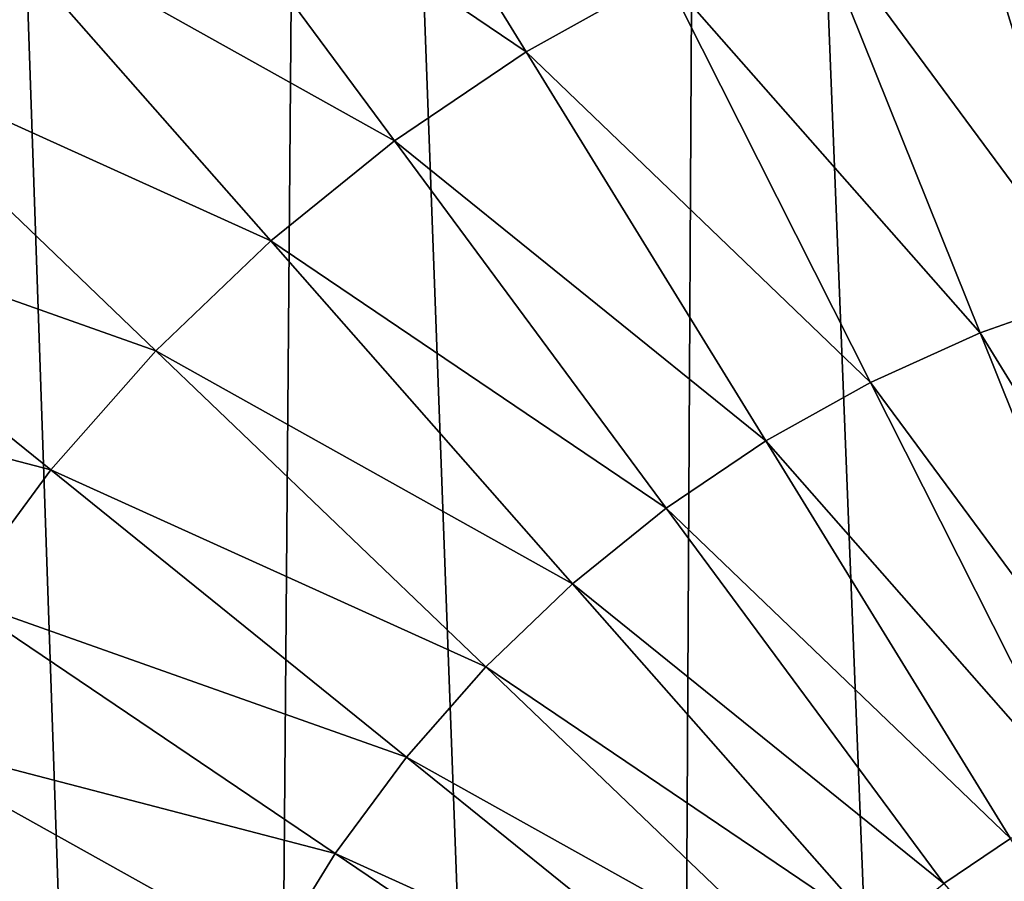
# Model space of a CAD drawing. Header units: millimetres. Extents: x -208 to -25, y 23 to 205.
# Tile 407 of 635: x -124.61 to -119.26, y 117.94 to 122.62. Entities that reach past the tile are written whole.
import ezdxf

# ---------------------------------------------------------------- set-up
doc = ezdxf.new("R2010")
doc.units = ezdxf.units.MM
doc.header["$LTSCALE"] = 65.185185
doc.layers.add('530', color=7, linetype='CONTINUOUS')
doc.layers.add('546', color=7, linetype='CONTINUOUS')

msp = doc.modelspace()

# ---------------------------------------------------------------- linework, layer by layer
at = {"layer": '530', "linetype": 'CONTINUOUS'}
for points in [[(-124.0037, 123.8985, 75.0872), (-121.8561, 122.4452, 76.0243), (-123.119, 124.4964, 75.0872), (-124.0037, 123.8985, 75.0872)], [(-121.8561, 122.4452, 76.0243), (-121.1024, 122.8662, 76.0243), (-123.119, 124.4964, 75.0872), (-121.8561, 122.4452, 76.0243)], [(-124.8344, 123.2277, 75.0872), (-122.5713, 121.9618, 76.0243), (-124.0037, 123.8985, 75.0872), (-124.8344, 123.2277, 75.0872)], [(-122.5713, 121.9618, 76.0243), (-121.8561, 122.4452, 76.0243), (-124.0037, 123.8985, 75.0872), (-122.5713, 121.9618, 76.0243)], [(-119.5018, 123.5094, 76.0243), (-118.1434, 121.3005, 76.745), (-118.6664, 123.7269, 76.0243), (-119.5018, 123.5094, 76.0243)], [(-120.3158, 123.2218, 76.0243), (-118.7749, 121.136, 76.745), (-119.5018, 123.5094, 76.0243), (-120.3158, 123.2218, 76.0243)], [(-118.7749, 121.136, 76.745), (-118.1434, 121.3005, 76.745), (-119.5018, 123.5094, 76.0243), (-118.7749, 121.136, 76.745)], [(-125.6053, 122.4889, 75.0872), (-123.243, 121.4195, 76.0243), (-124.8344, 123.2277, 75.0872), (-125.6053, 122.4889, 75.0872)], [(-123.243, 121.4195, 76.0243), (-122.5713, 121.9618, 76.0243), (-124.8344, 123.2277, 75.0872), (-123.243, 121.4195, 76.0243)], [(-121.1024, 122.8662, 76.0243), (-119.3903, 120.9186, 76.745), (-120.3158, 123.2218, 76.0243), (-121.1024, 122.8662, 76.0243)], [(-119.3903, 120.9186, 76.745), (-118.7749, 121.136, 76.745), (-120.3158, 123.2218, 76.0243), (-119.3903, 120.9186, 76.745)], [(-121.8561, 122.4452, 76.0243), (-119.9849, 120.6498, 76.745), (-121.1024, 122.8662, 76.0243), (-121.8561, 122.4452, 76.0243)], [(-119.9849, 120.6498, 76.745), (-119.3903, 120.9186, 76.745), (-121.1024, 122.8662, 76.0243), (-119.9849, 120.6498, 76.745)], [(-126.3107, 121.6873, 75.0872), (-123.8662, 120.8221, 76.0243), (-125.6053, 122.4889, 75.0872), (-126.3107, 121.6873, 75.0872)], [(-123.8662, 120.8221, 76.0243), (-123.243, 121.4195, 76.0243), (-125.6053, 122.4889, 75.0872), (-123.8662, 120.8221, 76.0243)], [(-122.5713, 121.9618, 76.0243), (-120.5546, 120.3315, 76.745), (-121.8561, 122.4452, 76.0243), (-122.5713, 121.9618, 76.0243)], [(-120.5546, 120.3315, 76.745), (-119.9849, 120.6498, 76.745), (-121.8561, 122.4452, 76.0243), (-120.5546, 120.3315, 76.745)], [(-123.243, 121.4195, 76.0243), (-121.0953, 119.9661, 76.745), (-122.5713, 121.9618, 76.0243), (-123.243, 121.4195, 76.0243)], [(-121.0953, 119.9661, 76.745), (-120.5546, 120.3315, 76.745), (-122.5713, 121.9618, 76.0243), (-121.0953, 119.9661, 76.745)], [(-126.9457, 120.8289, 75.0872), (-124.4366, 120.1741, 76.0243), (-126.3107, 121.6873, 75.0872), (-126.9457, 120.8289, 75.0872)], [(-124.4366, 120.1741, 76.0243), (-123.8662, 120.8221, 76.0243), (-126.3107, 121.6873, 75.0872), (-124.4366, 120.1741, 76.0243)], [(-123.8662, 120.8221, 76.0243), (-121.6031, 119.5561, 76.745), (-123.243, 121.4195, 76.0243), (-123.8662, 120.8221, 76.0243)], [(-121.6031, 119.5561, 76.745), (-121.0953, 119.9661, 76.745), (-123.243, 121.4195, 76.0243), (-121.6031, 119.5561, 76.745)], [(-119.3903, 120.9186, 76.745), (-118.0323, 118.711, 77.2435), (-118.7749, 121.136, 76.745), (-119.3903, 120.9186, 76.745)], [(-119.9849, 120.6498, 76.745), (-118.4446, 118.5653, 77.2435), (-119.3903, 120.9186, 76.745), (-119.9849, 120.6498, 76.745)], [(-118.4446, 118.5653, 77.2435), (-118.0323, 118.711, 77.2435), (-119.3903, 120.9186, 76.745), (-118.4446, 118.5653, 77.2435)], [(-124.9499, 119.48, 76.0243), (-124.4366, 120.1741, 76.0243), (-126.9457, 120.8289, 75.0872), (-124.9499, 119.48, 76.0243)], [(-124.4366, 120.1741, 76.0243), (-122.0742, 119.1046, 76.745), (-123.8662, 120.8221, 76.0243), (-124.4366, 120.1741, 76.0243)], [(-122.0742, 119.1046, 76.745), (-121.6031, 119.5561, 76.745), (-123.8662, 120.8221, 76.0243), (-122.0742, 119.1046, 76.745)], [(-120.5546, 120.3315, 76.745), (-118.8431, 118.3852, 77.2435), (-119.9849, 120.6498, 76.745), (-120.5546, 120.3315, 76.745)], [(-118.8431, 118.3852, 77.2435), (-118.4446, 118.5653, 77.2435), (-119.9849, 120.6498, 76.745), (-118.8431, 118.3852, 77.2435)], [(-121.0953, 119.9661, 76.745), (-119.2249, 118.1719, 77.2435), (-120.5546, 120.3315, 76.745), (-121.0953, 119.9661, 76.745)], [(-119.2249, 118.1719, 77.2435), (-118.8431, 118.3852, 77.2435), (-120.5546, 120.3315, 76.745), (-119.2249, 118.1719, 77.2435)], [(-124.9499, 119.48, 76.0243), (-122.5053, 118.6147, 76.745), (-124.4366, 120.1741, 76.0243), (-124.9499, 119.48, 76.0243)], [(-122.5053, 118.6147, 76.745), (-122.0742, 119.1046, 76.745), (-124.4366, 120.1741, 76.0243), (-122.5053, 118.6147, 76.745)], [(-121.6031, 119.5561, 76.745), (-119.5872, 117.927, 77.2435), (-121.0953, 119.9661, 76.745), (-121.6031, 119.5561, 76.745)], [(-119.5872, 117.927, 77.2435), (-119.2249, 118.1719, 77.2435), (-121.0953, 119.9661, 76.745), (-119.5872, 117.927, 77.2435)], [(-122.0742, 119.1046, 76.745), (-119.9275, 117.6523, 77.2435), (-121.6031, 119.5561, 76.745), (-122.0742, 119.1046, 76.745)], [(-119.9275, 117.6523, 77.2435), (-119.5872, 117.927, 77.2435), (-121.6031, 119.5561, 76.745), (-119.9275, 117.6523, 77.2435)], [(-125.4025, 118.7449, 76.0243), (-122.8934, 118.09, 76.745), (-124.9499, 119.48, 76.0243), (-125.4025, 118.7449, 76.0243)], [(-122.8934, 118.09, 76.745), (-122.5053, 118.6147, 76.745), (-124.9499, 119.48, 76.0243), (-122.8934, 118.09, 76.745)], [(-122.5053, 118.6147, 76.745), (-120.2432, 117.3497, 77.2435), (-122.0742, 119.1046, 76.745), (-122.5053, 118.6147, 76.745)], [(-120.2432, 117.3497, 77.2435), (-119.9275, 117.6523, 77.2435), (-122.0742, 119.1046, 76.745), (-120.2432, 117.3497, 77.2435)], [(-125.7912, 117.974, 76.0243), (-123.2356, 117.5343, 76.745), (-125.4025, 118.7449, 76.0243), (-125.7912, 117.974, 76.0243)], [(-123.2356, 117.5343, 76.745), (-122.8934, 118.09, 76.745), (-125.4025, 118.7449, 76.0243), (-123.2356, 117.5343, 76.745)], [(-122.8934, 118.09, 76.745), (-120.5321, 117.0214, 77.2435), (-122.5053, 118.6147, 76.745), (-122.8934, 118.09, 76.745)], [(-120.5321, 117.0214, 77.2435), (-120.2432, 117.3497, 77.2435), (-122.5053, 118.6147, 76.745), (-120.5321, 117.0214, 77.2435)], [(-119.5872, 117.927, 77.2435), (-117.8773, 115.9833, 77.516), (-119.2249, 118.1719, 77.2435), (-119.5872, 117.927, 77.2435)], [(-123.2356, 117.5343, 76.745), (-120.7922, 116.6698, 77.2435), (-122.8934, 118.09, 76.745), (-123.2356, 117.5343, 76.745)], [(-120.7922, 116.6698, 77.2435), (-120.5321, 117.0214, 77.2435), (-122.8934, 118.09, 76.745), (-120.7922, 116.6698, 77.2435)], [(-126.1131, 117.173, 76.0243), (-123.5294, 116.9516, 76.745), (-125.7912, 117.974, 76.0243), (-126.1131, 117.173, 76.0243)], [(-123.5294, 116.9516, 76.745), (-123.2356, 117.5343, 76.745), (-125.7912, 117.974, 76.0243), (-123.5294, 116.9516, 76.745)]]:
    msp.add_3dface(points, dxfattribs=at)
at = {"layer": '546', "linetype": 'CONTINUOUS'}
for points in [[(-120.8683, 139.1656, -167.76), (-118.7058, 139.4422, -167.76), (-118.845, 88.1397, -167.76), (-120.8683, 139.1656, -167.76)], [(-123.0014, 138.7067, -167.76), (-120.8683, 139.1656, -167.76), (-121.1419, 88.4526, -167.76), (-123.0014, 138.7067, -167.76)], [(-121.1419, 88.4526, -167.76), (-120.8683, 139.1656, -167.76), (-118.845, 88.1397, -167.76), (-121.1419, 88.4526, -167.76)], [(-125.0895, 138.0683, -167.76), (-123.0014, 138.7067, -167.76), (-123.4068, 88.9719, -167.76), (-125.0895, 138.0683, -167.76)], [(-123.4068, 88.9719, -167.76), (-123.0014, 138.7067, -167.76), (-121.1419, 88.4526, -167.76), (-123.4068, 88.9719, -167.76)], [(-125.6152, 89.6935, -167.76), (-125.0895, 138.0683, -167.76), (-123.4068, 88.9719, -167.76), (-125.6152, 89.6935, -167.76)]]:
    msp.add_3dface(points, dxfattribs=at)

doc.saveas('drawing.dxf')
